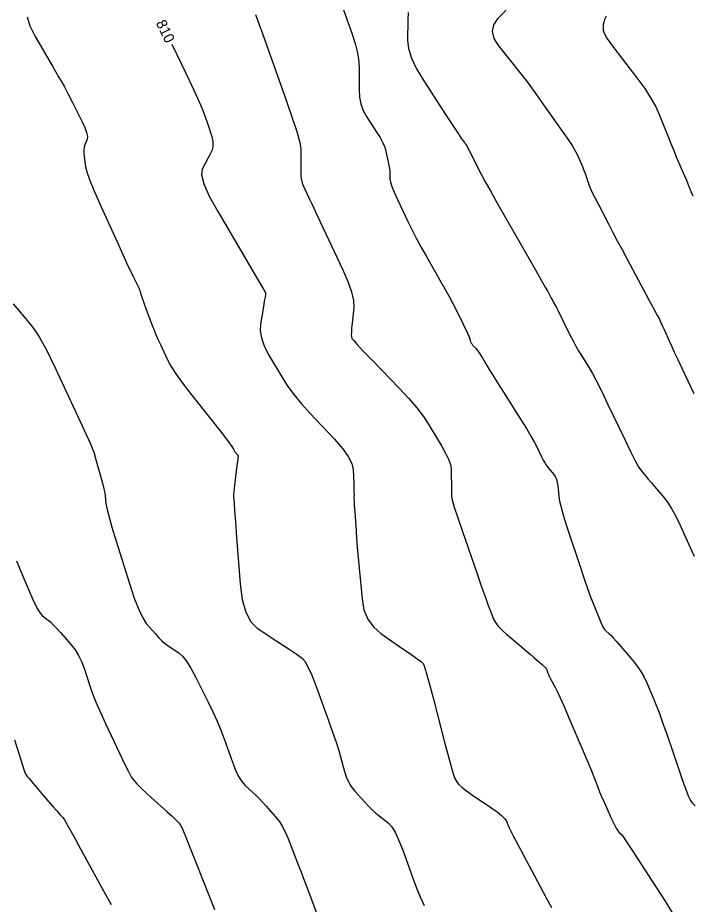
# Model space of a CAD drawing. Extents: x 2082232 to 2083549, y 592624 to 593832.
# Drawn here: x 2083198.2 to 2083243.1, y 592981.5 to 593040.5 of the extents above; entities that cross this region are included whole.
import ezdxf

# ---------------------------------------------------------------- set-up
doc = ezdxf.new("R2010")
doc.units = 0
doc.layers.add('DT_X_Contour_Major', color=7, linetype='Continuous')
doc.layers.add('DT_X_Contour_Minor', color=7, linetype='Continuous')

msp = doc.modelspace()

# ---------------------------------------------------------------- linework, layer by layer
at = {"layer": 'DT_X_Contour_Major'}
for points in [[(2083237.342, 593040.653), (2083237.241, 593040.426), (2083237.179, 593040.234), (2083237.156, 593040.079), (2083237.149, 593039.715), (2083237.208, 593039.515), (2083237.392, 593039.189), (2083237.701, 593038.736), (2083238.133, 593038.158), (2083239.453, 593036.447), (2083239.913, 593035.818), (2083240.303, 593035.217), (2083240.623, 593034.642), (2083240.873, 593034.094), (2083241.446, 593032.668), (2083241.652, 593032.157), (2083241.841, 593031.697), (2083242.012, 593031.285), (2083242.166, 593030.922), (2083242.554, 593030.021), (2083242.684, 593029.717), (2083242.783, 593029.481), (2083242.852, 593029.312), (2083242.89, 593029.211), (2083242.95, 593029.032), (2083242.984, 593028.947), (2083243.038, 593028.828), (2083243.114, 593028.674)], [(2083208.431, 593038.782), (2083209.08, 593037.451), (2083209.618, 593036.334), (2083210.041, 593035.429), (2083210.348, 593034.735), (2083210.54, 593034.253), (2083210.898, 593033.251), (2083211.016, 593032.908), (2083211.1, 593032.631), (2083211.15, 593032.421), (2083211.166, 593032.277), (2083211.165, 593031.982), (2083211.146, 593031.85), (2083211.089, 593031.676), (2083210.994, 593031.46), (2083210.861, 593031.202), (2083210.457, 593030.457), (2083210.408, 593030.071), (2083210.564, 593029.472), (2083210.925, 593028.66), (2083211.491, 593027.636), (2083213.274, 593024.619), (2083213.86, 593023.627), (2083214.281, 593022.911), (2083214.539, 593022.473), (2083214.632, 593022.312), (2083214.66, 593022.252), (2083214.669, 593022.231), (2083214.675, 593022.214), (2083214.679, 593022.201), (2083214.679, 593022.191), (2083214.677, 593022.17), (2083214.668, 593022.11), (2083214.64, 593021.944), (2083214.594, 593021.672), (2083214.53, 593021.295), (2083214.337, 593020.148), (2083214.315, 593019.701), (2083214.395, 593019.218), (2083214.576, 593018.701), (2083214.859, 593018.148), (2083215.748, 593016.629), (2083216.116, 593016.05), (2083216.553, 593015.451), (2083217.059, 593014.834), (2083217.634, 593014.198), (2083219.259, 593012.477), (2083219.794, 593011.867), (2083220.18, 593011.328), (2083220.417, 593010.86), (2083220.505, 593010.463), (2083220.542, 593009.499), (2083220.554, 593009.179), (2083220.561, 593008.943), (2083220.564, 593008.79), (2083220.562, 593008.72), (2083220.553, 593008.646), (2083220.554, 593008.562), (2083220.564, 593008.367), (2083220.583, 593008.059), (2083220.61, 593007.639), (2083220.696, 593006.371), (2083220.734, 593005.859), (2083220.781, 593005.274), (2083220.837, 593004.617), (2083220.904, 593003.887), (2083221.095, 593001.844), (2083221.227, 593001.126), (2083221.479, 593000.503), (2083221.852, 592999.976), (2083222.346, 592999.545), (2083223.823, 592998.522), (2083224.314, 592998.181), (2083224.678, 592997.925), (2083224.916, 592997.755), (2083225.028, 592997.669), (2083225.157, 592997.555), (2083225.235, 592997.38), (2083225.373, 592996.939), (2083225.569, 592996.233), (2083225.826, 592995.261), (2083226.588, 592992.317), (2083226.845, 592991.338), (2083227.045, 592990.608), (2083227.188, 592990.129), (2083227.273, 592989.899), (2083227.425, 592989.62), (2083227.532, 592989.49), (2083227.739, 592989.308), (2083228.046, 592989.074), (2083228.453, 592988.789), (2083229.672, 592987.959), (2083230.08, 592987.669), (2083230.389, 592987.419), (2083230.599, 592987.209), (2083230.71, 592987.04), (2083230.876, 592986.645), (2083230.982, 592986.417), (2083231.177, 592986.03), (2083231.461, 592985.484), (2083231.833, 592984.779), (2083232.944, 592982.688), (2083233.343, 592981.948), (2083233.708, 592981.297)]]:
    msp.add_lwpolyline(points, dxfattribs=at)
at = {"layer": 'DT_X_Contour_Minor'}
for points in [[(2083219.76, 593041.378), (2083220.422, 593039.506), (2083220.639, 593038.829), (2083220.793, 593038.201), (2083220.884, 593037.622), (2083220.912, 593037.093), (2083220.902, 593035.748), (2083220.93, 593035.258), (2083221.022, 593034.797), (2083221.178, 593034.366), (2083221.398, 593033.963), (2083222.07, 593032.93), (2083222.298, 593032.558), (2083222.476, 593032.22), (2083222.606, 593031.914), (2083222.686, 593031.64), (2083222.834, 593030.954), (2083222.883, 593030.712), (2083222.919, 593030.499), (2083222.94, 593030.316), (2083222.948, 593030.162), (2083222.951, 593029.793), (2083222.984, 593029.603), (2083223.08, 593029.313), (2083223.241, 593028.922), (2083223.464, 593028.429), (2083224.146, 593026.981), (2083224.413, 593026.43), (2083224.704, 593025.863), (2083225.018, 593025.28), (2083225.355, 593024.682), (2083226.285, 593023.064), (2083226.612, 593022.488), (2083226.896, 593021.975), (2083227.138, 593021.524), (2083227.336, 593021.136), (2083227.808, 593020.182), (2083227.967, 593019.859), (2083228.087, 593019.601), (2083228.17, 593019.411), (2083228.216, 593019.288), (2083228.287, 593019.049), (2083228.319, 593018.961), (2083228.362, 593018.878), (2083228.416, 593018.799), (2083228.48, 593018.725), (2083228.665, 593018.534), (2083228.742, 593018.444), (2083228.833, 593018.32), (2083228.939, 593018.16), (2083229.059, 593017.964), (2083229.4, 593017.396), (2083229.565, 593017.125), (2083229.804, 593016.738), (2083230.119, 593016.235), (2083230.508, 593015.616), (2083231.644, 593013.81), (2083232.032, 593013.187), (2083232.342, 593012.672), (2083232.575, 593012.265), (2083232.731, 593011.966), (2083233.043, 593011.312), (2083233.16, 593011.08), (2083233.279, 593010.873), (2083233.398, 593010.692), (2083233.519, 593010.537), (2083233.841, 593010.157), (2083233.95, 593010.001), (2083234.033, 593009.816), (2083234.092, 593009.604), (2083234.126, 593009.363), (2083234.184, 593008.685), (2083234.241, 593008.351), (2083234.365, 593007.856), (2083234.559, 593007.202), (2083234.821, 593006.387), (2083235.612, 593004.001), (2083235.889, 593003.174), (2083236.128, 593002.482), (2083236.329, 593001.925), (2083236.492, 593001.503), (2083236.875, 593000.558), (2083237.011, 593000.239), (2083237.131, 592999.992), (2083237.236, 592999.816), (2083237.325, 592999.712), (2083237.542, 592999.529), (2083237.651, 592999.424), (2083237.816, 592999.248), (2083238.036, 592999.001), (2083238.311, 592998.682), (2083239.119, 592997.735), (2083239.405, 592997.377), (2083239.655, 592997.013), (2083239.869, 592996.643), (2083240.049, 592996.268), (2083240.48, 592995.26), (2083240.657, 592994.825), (2083240.864, 592994.278), (2083241.103, 592993.618), (2083241.373, 592992.844), (2083242.132, 592990.631), (2083242.388, 592989.89), (2083242.586, 592989.328), (2083242.726, 592988.944), (2083242.807, 592988.738), (2083242.948, 592988.426), (2083243.052, 592988.28), (2083243.261, 592988.077)], [(2083231.136, 593041.52), (2083230.122, 593040.469), (2083229.84, 593040.062), (2083229.754, 593039.627), (2083229.865, 593039.165), (2083230.171, 593038.676), (2083231.251, 593037.334), (2083231.666, 593036.809), (2083232.1, 593036.239), (2083232.553, 593035.625), (2083233.025, 593034.966), (2083234.31, 593033.15), (2083234.742, 593032.529), (2083235.076, 593032.027), (2083235.311, 593031.644), (2083235.447, 593031.381), (2083235.679, 593030.839), (2083235.763, 593030.637), (2083235.843, 593030.435), (2083235.917, 593030.234), (2083235.987, 593030.034), (2083236.166, 593029.502), (2083236.258, 593029.265), (2083236.398, 593028.953), (2083236.587, 593028.565), (2083236.824, 593028.102), (2083237.522, 593026.768), (2083237.795, 593026.249), (2083238.088, 593025.695), (2083238.401, 593025.104), (2083238.735, 593024.476), (2083239.654, 593022.756), (2083239.967, 593022.17), (2083240.217, 593021.704), (2083240.403, 593021.359), (2083240.526, 593021.133), (2083240.77, 593020.689), (2083240.866, 593020.508), (2083240.97, 593020.297), (2083241.083, 593020.056), (2083241.204, 593019.786), (2083241.538, 593019.024), (2083241.685, 593018.696), (2083241.876, 593018.283), (2083242.109, 593017.784), (2083242.386, 593017.199), (2083243.182, 593015.528)], [(2083198.802, 593040.602), (2083198.995, 593039.995), (2083199.347, 593039.299), (2083200.498, 593037.321), (2083200.905, 593036.614), (2083201.262, 593035.976), (2083201.569, 593035.407), (2083201.827, 593034.906), (2083202.447, 593033.663), (2083202.643, 593033.238), (2083202.767, 593032.894), (2083202.819, 593032.631), (2083202.798, 593032.449), (2083202.645, 593032.073), (2083202.599, 593031.919), (2083202.576, 593031.737), (2083202.576, 593031.527), (2083202.598, 593031.291), (2083202.688, 593030.623), (2083202.773, 593030.283), (2083202.958, 593029.764), (2083203.244, 593029.066), (2083203.63, 593028.189), (2083204.796, 593025.61), (2083205.19, 593024.741), (2083205.498, 593024.068), (2083205.721, 593023.591), (2083205.857, 593023.309), (2083206.107, 593022.82), (2083206.192, 593022.649), (2083206.259, 593022.503), (2083206.307, 593022.381), (2083206.339, 593022.285), (2083206.398, 593022.062), (2083206.434, 593021.943), (2083206.498, 593021.756), (2083206.591, 593021.501), (2083206.711, 593021.176), (2083207.07, 593020.22), (2083207.209, 593019.86), (2083207.356, 593019.499), (2083207.511, 593019.137), (2083207.675, 593018.773), (2083208.121, 593017.801), (2083208.339, 593017.392), (2083208.658, 593016.894), (2083209.078, 593016.306), (2083209.599, 593015.629), (2083211.124, 593013.705), (2083211.632, 593013.062), (2083212.011, 593012.574), (2083212.261, 593012.243), (2083212.382, 593012.068), (2083212.534, 593011.809), (2083212.587, 593011.72), (2083212.633, 593011.648), (2083212.673, 593011.592), (2083212.705, 593011.553), (2083212.783, 593011.471), (2083212.809, 593011.442), (2083212.827, 593011.416), (2083212.838, 593011.394), (2083212.843, 593011.375), (2083212.844, 593011.329), (2083212.839, 593011.267), (2083212.822, 593011.119), (2083212.793, 593010.882), (2083212.752, 593010.558), (2083212.627, 593009.576), (2083212.586, 593009.243), (2083212.559, 593008.98), (2083212.545, 593008.787), (2083212.545, 593008.663), (2083212.561, 593008.428), (2083212.577, 593008.206), (2083212.613, 593007.717), (2083212.67, 593006.962), (2083212.746, 593005.939), (2083212.978, 593002.858), (2083213.115, 593001.806), (2083213.352, 593000.963), (2083213.69, 593000.328), (2083214.128, 592999.9), (2083215.43, 592999.038), (2083215.876, 592998.742), (2083216.238, 592998.501), (2083216.516, 592998.315), (2083216.71, 592998.183), (2083217.114, 592997.906), (2083217.285, 592997.71), (2083217.496, 592997.328), (2083217.745, 592996.761), (2083218.035, 592996.009), (2083218.859, 592993.756), (2083219.141, 592992.971), (2083219.37, 592992.305), (2083219.546, 592991.758), (2083219.668, 592991.33), (2083219.922, 592990.349), (2083220.036, 592989.992), (2083220.19, 592989.658), (2083220.383, 592989.345), (2083220.616, 592989.055), (2083221.287, 592988.31), (2083221.535, 592988.044), (2083221.776, 592987.803), (2083222.01, 592987.588), (2083222.237, 592987.399), (2083222.833, 592986.929), (2083223.06, 592986.688), (2083223.294, 592986.315), (2083223.534, 592985.813), (2083223.782, 592985.18), (2083224.45, 592983.318), (2083224.705, 592982.643), (2083224.968, 592982.014), (2083225.239, 592981.431)], [(2083214.006, 593040.753), (2083214.486, 593039.413), (2083215.935, 593035.358), (2083216.411, 593033.998), (2083216.75, 593032.959), (2083216.953, 593032.241), (2083217.021, 593031.844), (2083217.018, 593031.215), (2083217.018, 593030.989), (2083217.018, 593030.783), (2083217.018, 593030.596), (2083217.019, 593030.429), (2083217.023, 593030.011), (2083217.039, 593029.841), (2083217.087, 593029.643), (2083217.166, 593029.417), (2083217.276, 593029.164), (2083217.611, 593028.453), (2083217.772, 593028.11), (2083218.006, 593027.612), (2083218.312, 593026.96), (2083218.69, 593026.155), (2083219.794, 593023.8), (2083220.151, 593022.979), (2083220.395, 593022.28), (2083220.526, 593021.703), (2083220.543, 593021.249), (2083220.437, 593020.201), (2083220.404, 593019.851), (2083220.385, 593019.588), (2083220.379, 593019.41), (2083220.386, 593019.319), (2083220.424, 593019.191), (2083220.521, 593019.063), (2083220.781, 593018.774), (2083221.204, 593018.323), (2083221.792, 593017.712), (2083223.578, 593015.867), (2083224.203, 593015.197), (2083224.739, 593014.568), (2083225.186, 593013.982), (2083225.543, 593013.438), (2083226.379, 593012.044), (2083226.654, 593011.556), (2083226.852, 593011.139), (2083226.974, 593010.793), (2083227.02, 593010.518), (2083227.039, 593009.878), (2083227.046, 593009.649), (2083227.051, 593009.442), (2083227.054, 593009.258), (2083227.056, 593009.095), (2083227.059, 593008.692), (2083227.104, 593008.431), (2083227.239, 593007.95), (2083227.462, 593007.25), (2083227.775, 593006.33), (2083228.728, 593003.584), (2083229.052, 593002.656), (2083229.309, 593001.93), (2083229.498, 593001.408), (2083229.62, 593001.088), (2083229.856, 593000.507), (2083229.977, 593000.278), (2083230.165, 593000.03), (2083230.42, 592999.762), (2083230.741, 592999.473), (2083231.686, 592998.677), (2083232.014, 592998.399), (2083232.29, 592998.164), (2083232.514, 592997.971), (2083232.686, 592997.821), (2083233.075, 592997.477), (2083233.205, 592997.358), (2083233.301, 592997.258), (2083233.364, 592997.177), (2083233.394, 592997.115), (2083233.43, 592996.976), (2083233.455, 592996.907), (2083233.503, 592996.802), (2083233.573, 592996.662), (2083233.666, 592996.487), (2083233.945, 592995.975), (2083234.081, 592995.702), (2083234.28, 592995.27), (2083234.541, 592994.679), (2083234.865, 592993.927), (2083235.812, 592991.711), (2083236.129, 592990.966), (2083236.369, 592990.396), (2083236.531, 592989.999), (2083236.617, 592989.776), (2083236.742, 592989.412), (2083236.806, 592989.241), (2083236.905, 592989.001), (2083237.038, 592988.692), (2083237.207, 592988.314), (2083237.703, 592987.212), (2083237.872, 592986.846), (2083238.009, 592986.573), (2083238.113, 592986.393), (2083238.183, 592986.306), (2083238.328, 592986.199), (2083238.451, 592986.048), (2083238.708, 592985.674), (2083239.101, 592985.078), (2083239.63, 592984.26), (2083241.221, 592981.781), (2083241.765, 592980.932)], [(2083224.165, 593040.882), (2083224.136, 593040.41), (2083224.126, 593039.04), (2083224.19, 593038.486), (2083224.392, 593037.85), (2083224.731, 593037.134), (2083225.207, 593036.336), (2083226.66, 593034.102), (2083227.141, 593033.364), (2083227.495, 593032.824), (2083227.721, 593032.482), (2083227.82, 593032.339), (2083227.914, 593032.222), (2083227.947, 593032.181), (2083227.975, 593032.146), (2083227.997, 593032.117), (2083228.014, 593032.093), (2083228.053, 593032.038), (2083228.067, 593032.018), (2083228.078, 593032), (2083228.088, 593031.982), (2083228.096, 593031.965), (2083228.114, 593031.923), (2083228.145, 593031.861), (2083228.223, 593031.706), (2083228.35, 593031.458), (2083228.525, 593031.118), (2083229.055, 593030.088), (2083229.3, 593029.625), (2083229.639, 593029.008), (2083230.072, 593028.238), (2083230.598, 593027.315), (2083232.125, 593024.648), (2083232.636, 593023.754), (2083233.024, 593023.073), (2083233.289, 593022.605), (2083233.43, 593022.349), (2083233.642, 593021.951), (2083233.718, 593021.809), (2083233.786, 593021.683), (2083233.847, 593021.571), (2083233.9, 593021.475), (2083234.031, 593021.237), (2083234.096, 593021.114), (2083234.193, 593020.923), (2083234.323, 593020.664), (2083234.485, 593020.338), (2083234.959, 593019.376), (2083235.139, 593019.022), (2083235.322, 593018.683), (2083235.508, 593018.358), (2083235.697, 593018.047), (2083236.207, 593017.238), (2083236.427, 593016.86), (2083236.707, 593016.335), (2083237.046, 593015.661), (2083237.444, 593014.838), (2083238.585, 593012.448), (2083238.971, 593011.65), (2083239.274, 593011.049), (2083239.492, 593010.643), (2083239.628, 593010.435), (2083239.877, 593010.141), (2083239.99, 593010.008), (2083240.141, 593009.828), (2083240.331, 593009.603), (2083240.559, 593009.331), (2083241.217, 593008.546), (2083241.466, 593008.216), (2083241.719, 593007.816), (2083241.977, 593007.346), (2083242.238, 593006.805), (2083242.939, 593005.269), (2083243.196, 593004.681)], [(2083197.887, 593021.486), (2083198.715, 593020.494), (2083199.003, 593020.14), (2083199.247, 593019.824), (2083199.445, 593019.544), (2083199.599, 593019.302), (2083199.949, 593018.704), (2083200.12, 593018.385), (2083200.372, 593017.875), (2083200.705, 593017.176), (2083201.119, 593016.286), (2083202.329, 593013.661), (2083202.727, 593012.794), (2083203.014, 593012.164), (2083203.19, 593011.771), (2083203.255, 593011.614), (2083203.28, 593011.51), (2083203.3, 593011.432), (2083203.343, 593011.276), (2083203.409, 593011.042), (2083203.497, 593010.73), (2083203.762, 593009.794), (2083203.851, 593009.462), (2083203.92, 593009.17), (2083203.968, 593008.917), (2083203.996, 593008.704), (2083204.044, 593008.187), (2083204.101, 593007.885), (2083204.236, 593007.367), (2083204.45, 593006.633), (2083204.741, 593005.683), (2083205.623, 593002.863), (2083205.941, 593001.904), (2083206.233, 593001.144), (2083206.499, 593000.581), (2083206.739, 593000.217), (2083207.345, 592999.511), (2083207.573, 592999.26), (2083207.803, 592999.036), (2083208.035, 592998.839), (2083208.269, 592998.67), (2083208.896, 592998.255), (2083209.141, 592998.039), (2083209.408, 592997.703), (2083209.697, 592997.245), (2083210.007, 592996.666), (2083210.862, 592994.961), (2083211.168, 592994.33), (2083211.446, 592993.713), (2083211.696, 592993.111), (2083211.918, 592992.523), (2083212.473, 592990.977), (2083212.68, 592990.447), (2083212.884, 592990.016), (2083213.087, 592989.684), (2083213.288, 592989.452), (2083213.821, 592988.965), (2083214.026, 592988.771), (2083214.241, 592988.555), (2083214.466, 592988.318), (2083214.702, 592988.058), (2083215.342, 592987.335), (2083215.573, 592987.044), (2083215.786, 592986.714), (2083215.981, 592986.345), (2083216.157, 592985.936), (2083216.603, 592984.793), (2083216.787, 592984.32), (2083217.001, 592983.759), (2083217.248, 592983.11), (2083217.525, 592982.372), (2083218.309, 592980.286)], [(2083198.094, 593004.388), (2083198.35, 593003.775), (2083199.032, 593002.157), (2083199.274, 593001.613), (2083199.487, 593001.193), (2083199.671, 593000.898), (2083199.827, 593000.728), (2083200.204, 593000.441), (2083200.361, 593000.308), (2083200.55, 593000.125), (2083200.772, 592999.89), (2083201.026, 592999.606), (2083201.745, 592998.778), (2083202.001, 592998.449), (2083202.227, 592998.081), (2083202.424, 592997.675), (2083202.593, 592997.23), (2083203.003, 592995.992), (2083203.182, 592995.492), (2083203.411, 592994.918), (2083203.691, 592994.272), (2083204.021, 592993.553), (2083204.967, 592991.539), (2083205.289, 592990.864), (2083205.545, 592990.352), (2083205.736, 592990.002), (2083205.861, 592989.815), (2083206.107, 592989.531), (2083206.237, 592989.394), (2083206.44, 592989.197), (2083206.719, 592988.939), (2083207.072, 592988.621), (2083208.112, 592987.692), (2083208.46, 592987.376), (2083208.722, 592987.125), (2083208.9, 592986.938), (2083208.992, 592986.815), (2083209.124, 592986.573), (2083209.223, 592986.354), (2083209.419, 592985.877), (2083209.713, 592985.142), (2083210.105, 592984.15), (2083211.28, 592981.161)], [(2083197.956, 592992.463), (2083198.272, 592991.485), (2083198.499, 592990.784), (2083198.639, 592990.358), (2083198.69, 592990.208), (2083198.709, 592990.175), (2083198.728, 592990.149), (2083198.772, 592990.093), (2083198.84, 592990.008), (2083198.932, 592989.894), (2083199.21, 592989.552), (2083199.331, 592989.405), (2083199.486, 592989.221), (2083199.675, 592989), (2083199.898, 592988.742), (2083200.538, 592988.003), (2083200.752, 592987.757), (2083200.915, 592987.572), (2083201.028, 592987.448), (2083201.089, 592987.385), (2083201.185, 592987.3), (2083201.287, 592987.142), (2083201.522, 592986.735), (2083201.889, 592986.078), (2083202.389, 592985.171), (2083203.899, 592982.419), (2083204.404, 592981.493)]]:
    msp.add_lwpolyline(points, dxfattribs=at)

# ---------------------------------------------------------------- texts
at = {"layer": 'DT_X_Contour_Major'}
msp.add_text('810', height=0.7, rotation=295.97725, dxfattribs=at).set_placement((2083207.355, 593040.192))

doc.saveas('drawing.dxf')
